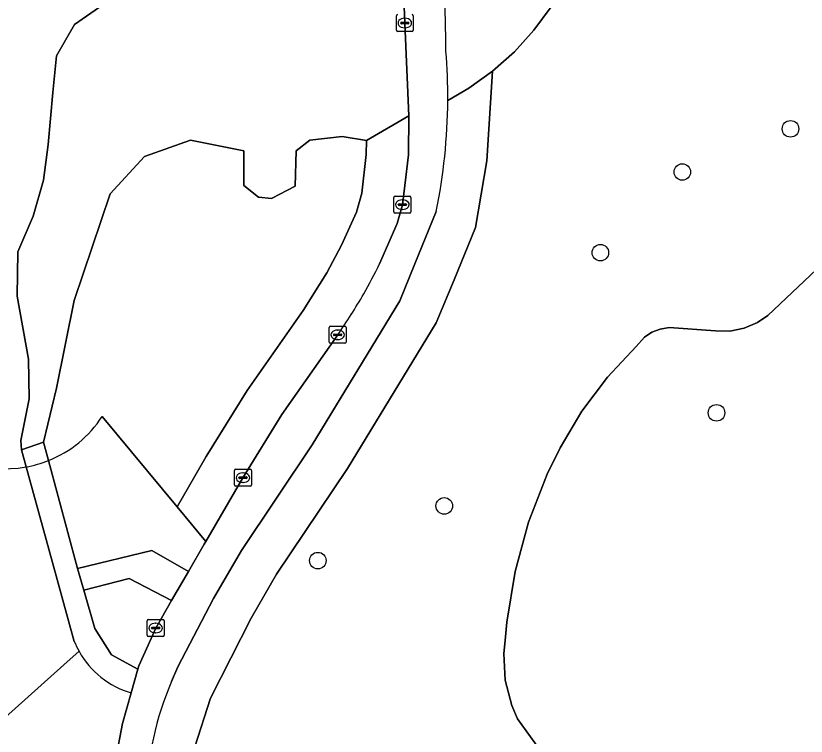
# Model space of a CAD drawing. Extents: x 160732 to 162107, y 387428 to 388479.
# Drawn here: x 160961.43 to 161008.09, y 387722.13 to 387764.63 of the extents above; entities that cross this region are included whole.
import ezdxf

# ---------------------------------------------------------------- set-up
doc = ezdxf.new("R2010")
doc.units = 0
for name, color, linetype in [('IMGEO_Boom', 7, 'Continuous'), ('IMGEO_Gemengd_bos', 7, 'Continuous'), ('IMGEO_Groenvoorziening', 7, 'Continuous'), ('IMGEO_Kolk', 7, 'Continuous'), ('IMGEO_Terreindeel_zand', 7, 'Continuous'), ('IMGEO_Voetpad_gesloten', 7, 'Continuous')]:
    doc.layers.add(name, color=color, linetype=linetype)

msp = doc.modelspace()

# ---------------------------------------------------------------- linework, layer by layer
at = {"layer": 'IMGEO_Boom'}
for centre in [(161007.167, 387757.96), (161000.779, 387755.415), (160995.942, 387750.655), (161002.798, 387741.209), (160986.724, 387735.716), (160979.259, 387732.489)]:
    msp.add_circle(centre, 0.489, dxfattribs=at)
at = {"layer": 'IMGEO_Gemengd_bos'}
for points in [[(161001.75, 387782.575), (161000, 387777.909), (160999.079, 387776.205), (160993.909, 387766.647), (160993.041, 387765.161), (160992.023, 387763.775), (160990.866, 387762.502), (160989.582, 387761.357), (160989.238, 387756.076), (160988.563, 387752.136), (160987.307, 387749.056), (160986.239, 387746.522), (160981.011, 387737.931), (160976.828, 387731.698), (160975.317, 387729.098), (160972.919, 387724.376), (160971.993, 387721.502)], [(161009.052, 387750), (161005.836, 387746.946), (161005.22, 387746.528), (161004.431, 387746.194), (161003.59, 387746.031), (161002.733, 387746.047), (161000.005, 387746.239), (160999.479, 387746.151), (160998.988, 387745.957), (160998.547, 387745.665), (160998.06, 387745.129), (160996.363, 387743.306), (160994.854, 387741.301), (160993.563, 387739.148), (160992.804, 387737.584), (160991.707, 387734.762), (160990.911, 387731.842), (160990.425, 387728.854), (160990.328, 387727.778), (160990.241, 387727.002), (160990.312, 387725.445), (160990.706, 387723.937), (160991.052, 387723.155), (160992.581, 387721.039)], [(160992.581, 387721.039), (160991.052, 387723.155), (160990.706, 387723.937), (160990.312, 387725.445), (160990.241, 387727.002), (160990.328, 387727.778), (160990.425, 387728.854), (160990.911, 387731.842), (160991.707, 387734.762), (160992.804, 387737.584), (160993.563, 387739.148), (160994.854, 387741.301), (160996.363, 387743.306), (160998.06, 387745.129), (160998.547, 387745.665), (160998.988, 387745.957), (160999.479, 387746.151), (161000.005, 387746.239), (161002.733, 387746.047), (161003.59, 387746.031), (161004.431, 387746.194), (161005.22, 387746.528), (161005.836, 387746.946), (161009.052, 387750)]]:
    msp.add_lwpolyline(points, dxfattribs=at)
at = {"layer": 'IMGEO_Groenvoorziening'}
for points in [[(160986.935, 387759.628), (160988.185, 387760.353), (160989.582, 387761.357), (160990.866, 387762.502), (160992.023, 387763.775), (160993.041, 387765.161), (160993.909, 387766.647), (160999.079, 387776.205), (161000, 387777.909), (161001.75, 387782.575)], [(160966.562, 387765.277), (160964.894, 387764.109), (160963.837, 387762.274), (160963.614, 387760.104), (160963.336, 387757.046), (160963.058, 387754.932), (160962.446, 387752.819), (160961.557, 387750.705), (160961.501, 387748.091), (160962.168, 387744.365), (160962.224, 387742.029), (160961.723, 387739.582), (160961.759, 387739.023), (160963.064, 387739.487), (160963.823, 387742.668), (160964.88, 387747.841), (160966.993, 387754.126), (160969.023, 387756.322), (160971.748, 387757.296), (160974.891, 387756.656), (160974.891, 387754.626), (160975.753, 387753.931), (160976.532, 387753.848), (160977.922, 387754.571), (160977.978, 387756.656), (160978.784, 387757.296), (160980.703, 387757.518), (160982.13, 387757.265), (160984.641, 387758.737), (160984.399, 387764.203), (160983.982, 387774.44)], [(160970.506, 387713.628), (160972.11, 387716.156), (160971.941, 387716.695), (160971.622, 387718.687), (160971.993, 387721.502), (160972.919, 387724.376), (160975.317, 387729.098), (160976.828, 387731.698), (160981.011, 387737.931), (160986.239, 387746.522), (160987.307, 387749.056), (160988.563, 387752.136), (160989.238, 387756.076), (160989.582, 387761.357)], [(160989.582, 387761.357), (160988.185, 387760.353), (160986.935, 387759.628)], [(160984.623, 387756.421), (160984.642, 387758.72), (160984.641, 387758.737), (160982.13, 387757.265), (160982.123, 387756.442), (160981.85, 387754.166), (160981.535, 387753.052), (160980.659, 387751.096), (160979.798, 387749.466), (160978.385, 387747.245), (160975.083, 387742.535), (160972.676, 387738.637), (160970.949, 387735.668), (160972.651, 387733.623), (160974.837, 387737.379), (160977.13, 387741.1), (160980.432, 387745.81)], [(160982.13, 387757.265), (160980.703, 387757.518), (160978.784, 387757.296), (160977.978, 387756.656), (160977.922, 387754.571), (160976.532, 387753.848), (160975.753, 387753.931), (160974.891, 387754.626), (160974.891, 387756.656), (160971.748, 387757.296), (160969.023, 387756.322), (160966.993, 387754.126), (160964.88, 387747.841), (160963.823, 387742.668), (160963.064, 387739.487), (160963.358, 387738.393)], [(160966.525, 387740.982), (160970.949, 387735.668), (160972.676, 387738.637), (160975.083, 387742.535), (160978.385, 387747.245), (160979.798, 387749.466), (160980.659, 387751.096), (160981.535, 387753.052), (160981.85, 387754.166), (160982.123, 387756.442), (160982.13, 387757.265)], [(160982.906, 387750), (160983.941, 387752.372), (160984.256, 387753.486), (160984.397, 387754.617), (160984.623, 387756.421)], [(160986.248, 387753.08), (160984.992, 387750), (160984.103, 387747.821), (160978.935, 387739.324), (160974.752, 387733.091), (160973.101, 387730.255), (160970.999, 387726.23), (160970.623, 387725.364)], [(160970.949, 387735.668), (160966.525, 387740.982)], [(160963.358, 387738.393), (160965.074, 387732.023), (160969.463, 387733.094), (160971.62, 387731.846), (160972.555, 387733.458), (160972.651, 387733.623), (160970.949, 387735.668)], [(160964.883, 387727.725), (160963.81, 387731.598), (160962.037, 387738.017)], [(160965.161, 387727.139), (160964.27, 387726.341), (160960.827, 387723.263), (160951.847, 387725.601), (160950.831, 387725.843), (160949.267, 387726.509), (160948.546, 387726.96), (160947.264, 387728.077), (160946.434, 387729.006)], [(160960.827, 387723.263), (160964.27, 387726.341), (160965.161, 387727.139)], [(160966.34, 387715.012), (160966.397, 387715.234), (160966.227, 387715.265), (160966.902, 387718.559), (160967.728, 387722.882), (160968.239, 387724.692)]]:
    msp.add_lwpolyline(points, dxfattribs=at)
for points in [[(160965.074, 387732.023), (160965.442, 387730.74), (160968.126, 387731.44), (160970.625, 387730.132), (160971.62, 387731.846), (160969.463, 387733.094)], [(160970.625, 387730.132), (160968.126, 387731.44), (160965.442, 387730.74), (160966.09, 387728.484), (160967.077, 387726.934), (160968.634, 387726.091), (160968.688, 387726.282), (160969.686, 387728.513)]]:
    msp.add_lwpolyline(points, close=True, dxfattribs=at)
for centre, radius, start, end in [((160483.756, 387753.315), 503.156, 1.05176, 2.70774), ((160953.535, 387759.857), 33.401, 359.6065, 4.6256), ((160953.282, 387759.849), 33.653, 348.3969, 359.6242), ((160955.219, 387763.498), 30.802, 330.2789, 334.0098), ((160955.336, 387763.466), 30.685, 324.8721, 330.2224), ((160960.843, 387744.7), 6.789, 155.6989, 280.1264), ((160960.836, 387744.71), 6.802, 291.7663, 326.7652), ((160960.836, 387744.71), 6.802, 291.7663, 326.7652), ((160969.843, 387729.719), 5.346, 201.9018, 208.8578), ((160969.648, 387729.624), 5.129, 208.977, 254.0538), ((160987.6, 387718.058), 18.482, 156.7162, 178.3978)]:
    msp.add_arc(centre, radius, start, end, dxfattribs=at)
at = {"layer": 'IMGEO_Kolk'}
for p, q in [((160983.897, 387763.776), (160983.897, 387764.628)), ((160984.385, 387764.482), (160984.41, 387764.482)), ((160984.898, 387764.628), (160984.898, 387763.776)), ((160984.156, 387764.196), (160984.156, 387764.208)), ((160984.594, 387764.159), (160984.196, 387764.159)), ((160984.199, 387764.245), (160984.597, 387764.245)), ((160984.408, 387763.922), (160984.383, 387763.922)), ((160984.64, 387764.208), (160984.64, 387764.196)), ((160984.824, 387763.702), (160983.972, 387763.702)), ((160983.754, 387753.06), (160983.754, 387753.912)), ((160983.829, 387753.986), (160984.681, 387753.986)), ((160984.242, 387753.766), (160984.267, 387753.766)), ((160984.755, 387753.912), (160984.755, 387753.06)), ((160984.013, 387753.48), (160984.013, 387753.492)), ((160984.451, 387753.443), (160984.053, 387753.443)), ((160984.056, 387753.529), (160984.454, 387753.529)), ((160984.265, 387753.206), (160984.24, 387753.206)), ((160984.497, 387753.492), (160984.497, 387753.48)), ((160984.681, 387752.986), (160983.829, 387752.986)), ((160979.929, 387745.385), (160979.929, 387746.237)), ((160980.004, 387746.311), (160980.856, 387746.311)), ((160980.93, 387746.237), (160980.93, 387745.385)), ((160980.188, 387745.805), (160980.188, 387745.817)), ((160980.626, 387745.768), (160980.228, 387745.768)), ((160980.231, 387745.854), (160980.629, 387745.854)), ((160980.417, 387746.091), (160980.442, 387746.091)), ((160980.672, 387745.817), (160980.672, 387745.805)), ((160980.856, 387745.311), (160980.004, 387745.311)), ((160980.44, 387745.531), (160980.415, 387745.531)), ((160974.336, 387736.955), (160974.336, 387737.807)), ((160974.411, 387737.881), (160975.263, 387737.881)), ((160975.337, 387737.807), (160975.337, 387736.955)), ((160974.595, 387737.375), (160974.595, 387737.387)), ((160975.033, 387737.338), (160974.635, 387737.338)), ((160974.638, 387737.424), (160975.036, 387737.424)), ((160974.824, 387737.661), (160974.849, 387737.661)), ((160975.079, 387737.387), (160975.079, 387737.375)), ((160975.263, 387736.881), (160974.411, 387736.881)), ((160974.847, 387737.101), (160974.822, 387737.101)), ((160969.187, 387728.087), (160969.187, 387728.939)), ((160969.262, 387729.013), (160970.114, 387729.013)), ((160970.188, 387728.939), (160970.188, 387728.087)), ((160969.446, 387728.507), (160969.446, 387728.519)), ((160969.884, 387728.47), (160969.486, 387728.47)), ((160969.489, 387728.556), (160969.887, 387728.556)), ((160969.675, 387728.793), (160969.7, 387728.793)), ((160969.93, 387728.519), (160969.93, 387728.507)), ((160970.114, 387728.013), (160969.262, 387728.013)), ((160969.698, 387728.233), (160969.673, 387728.233))]:
    msp.add_line(p, q, dxfattribs=at)
for points in [[(160983.897, 387763.776), (160983.897, 387764.628)], [(160984.898, 387764.628), (160984.898, 387763.776)], [(160984.824, 387763.702), (160983.972, 387763.702)], [(160983.754, 387753.06), (160983.754, 387753.912)], [(160983.829, 387753.986), (160984.681, 387753.986)], [(160984.755, 387753.912), (160984.755, 387753.06)], [(160984.681, 387752.986), (160983.829, 387752.986)], [(160979.929, 387745.385), (160979.929, 387746.237)], [(160980.004, 387746.311), (160980.856, 387746.311)], [(160980.93, 387746.237), (160980.93, 387745.385)], [(160980.856, 387745.311), (160980.004, 387745.311)], [(160974.336, 387736.955), (160974.336, 387737.807)], [(160974.411, 387737.881), (160975.263, 387737.881)], [(160975.337, 387737.807), (160975.337, 387736.955)], [(160975.263, 387736.881), (160974.411, 387736.881)], [(160969.187, 387728.087), (160969.187, 387728.939)], [(160969.262, 387729.013), (160970.114, 387729.013)], [(160970.188, 387728.939), (160970.188, 387728.087)], [(160970.114, 387728.013), (160969.262, 387728.013)]]:
    msp.add_lwpolyline(points, dxfattribs=at)
for centre, radius, start, end in [((160983.974, 387764.626), 0.0765, 91.552, 178.448), ((160983.974, 387764.626), 0.0765, 91.552, 178.448), ((160984.822, 387764.626), 0.0765, 1.552, 88.448), ((160984.822, 387764.626), 0.0765, 1.552, 88.448), ((160984.196, 387764.205), 0.0403, 85.8775, 175.7526), ((160984.193, 387764.195), 0.0366, 178.938, 274.7102), ((160984.597, 387764.202), 0.043, 264.8664, 352.4533), ((160984.601, 387764.207), 0.0386, 1.7309, 96.639), ((160983.974, 387763.778), 0.0765, 181.552, 268.448), ((160983.974, 387763.778), 0.0765, 181.552, 268.448), ((160984.822, 387763.778), 0.0765, 271.552, 358.448), ((160984.822, 387763.778), 0.0765, 271.552, 358.448), ((160983.831, 387753.91), 0.0765, 91.552, 178.448), ((160983.831, 387753.91), 0.0765, 91.552, 178.448), ((160984.679, 387753.91), 0.0765, 1.552, 88.448), ((160984.679, 387753.91), 0.0765, 1.552, 88.448), ((160984.053, 387753.489), 0.0403, 85.8775, 175.7526), ((160984.05, 387753.479), 0.0366, 178.938, 274.7102), ((160984.454, 387753.486), 0.043, 264.8664, 352.4533), ((160984.458, 387753.491), 0.0386, 1.7309, 96.639), ((160983.831, 387753.062), 0.0765, 181.552, 268.448), ((160983.831, 387753.062), 0.0765, 181.552, 268.448), ((160984.679, 387753.062), 0.0765, 271.552, 358.448), ((160984.679, 387753.062), 0.0765, 271.552, 358.448), ((160980.006, 387746.235), 0.0765, 91.552, 178.448), ((160980.006, 387746.235), 0.0765, 91.552, 178.448), ((160980.854, 387746.235), 0.0765, 1.552, 88.448), ((160980.854, 387746.235), 0.0765, 1.552, 88.448), ((160980.228, 387745.814), 0.0403, 85.8775, 175.7526), ((160980.225, 387745.804), 0.0366, 178.938, 274.7102), ((160980.629, 387745.811), 0.043, 264.8664, 352.4533), ((160980.633, 387745.816), 0.0386, 1.7309, 96.639), ((160980.006, 387745.387), 0.0765, 181.552, 268.448), ((160980.006, 387745.387), 0.0765, 181.552, 268.448), ((160980.854, 387745.387), 0.0765, 271.552, 358.448), ((160980.854, 387745.387), 0.0765, 271.552, 358.448), ((160974.413, 387737.805), 0.0765, 91.552, 178.448), ((160974.413, 387737.805), 0.0765, 91.552, 178.448), ((160975.261, 387737.805), 0.0765, 1.552, 88.448), ((160975.261, 387737.805), 0.0765, 1.552, 88.448), ((160974.635, 387737.384), 0.0403, 85.8775, 175.7526), ((160974.632, 387737.374), 0.0366, 178.938, 274.7102), ((160975.036, 387737.381), 0.043, 264.8664, 352.4533), ((160975.04, 387737.386), 0.0386, 1.7309, 96.639), ((160974.413, 387736.957), 0.0765, 181.552, 268.448), ((160974.413, 387736.957), 0.0765, 181.552, 268.448), ((160975.261, 387736.957), 0.0765, 271.552, 358.448), ((160975.261, 387736.957), 0.0765, 271.552, 358.448), ((160969.264, 387728.937), 0.0765, 91.552, 178.448), ((160969.264, 387728.937), 0.0765, 91.552, 178.448), ((160970.112, 387728.937), 0.0765, 1.552, 88.448), ((160970.112, 387728.937), 0.0765, 1.552, 88.448), ((160969.486, 387728.516), 0.0403, 85.8775, 175.7526), ((160969.483, 387728.506), 0.0366, 178.938, 274.7102), ((160969.887, 387728.513), 0.043, 264.8664, 352.4533), ((160969.891, 387728.518), 0.0386, 1.7309, 96.639), ((160969.264, 387728.089), 0.0765, 181.552, 268.448), ((160969.264, 387728.089), 0.0765, 181.552, 268.448), ((160970.112, 387728.089), 0.0765, 271.552, 358.448), ((160970.112, 387728.089), 0.0765, 271.552, 358.448)]:
    msp.add_arc(centre, radius, start, end, dxfattribs=at)
for centre, major_axis, ratio, start_param, end_param in [((160984.384, 387764.202), (-0.387, 0.002), 0.722429, 4.712389, 7.853982), ((160984.409, 387764.202), (-0.39, 0.002), 0.717154, 1.570796, 4.712389), ((160984.241, 387753.486), (-0.387, 0.002), 0.722429, 4.712389, 7.853982), ((160984.266, 387753.486), (-0.39, 0.002), 0.717154, 1.570796, 4.712389), ((160980.416, 387745.811), (-0.387, 0.002), 0.722429, 4.712389, 7.853982), ((160980.441, 387745.811), (-0.39, 0.002), 0.717154, 1.570796, 4.712389), ((160974.823, 387737.381), (-0.387, 0.002), 0.722429, 4.712389, 7.853982), ((160974.848, 387737.381), (-0.39, 0.002), 0.717154, 1.570796, 4.712389), ((160969.674, 387728.513), (-0.387, 0.002), 0.722429, 4.712389, 7.853982), ((160969.699, 387728.513), (-0.39, 0.002), 0.717154, 1.570796, 4.712389)]:
    msp.add_ellipse(centre, major_axis=major_axis, ratio=ratio, start_param=start_param, end_param=end_param, dxfattribs=at)
at = {"layer": 'IMGEO_Terreindeel_zand'}
msp.add_lwpolyline([(160962.037, 387738.017), (160961.759, 387739.023), (160961.723, 387739.582), (160962.224, 387742.029), (160962.168, 387744.365), (160961.501, 387748.091), (160961.557, 387750.705), (160962.446, 387752.819), (160963.058, 387754.932), (160963.336, 387757.046), (160963.614, 387760.104), (160963.837, 387762.274), (160964.894, 387764.109), (160966.562, 387765.277), (160966.507, 387766.111), (160966.785, 387768.948), (160967.23, 387770.727), (160968.119, 387772.73), (160969.732, 387774.176), (160972.903, 387775.789), (160976.462, 387777.068), (160979.169, 387778.44)], dxfattribs=at)
msp.add_arc((160960.843, 387744.7), 6.789, 155.6989, 280.1264, dxfattribs=at)
at = {"layer": 'IMGEO_Voetpad_gesloten'}
for points in [[(160983.573, 387818.659), (160983.146, 387801.159), (160983.015, 387799.608), (160983.211, 387792.821), (160983.207, 387792.736), (160983.667, 387781.88), (160983.755, 387779.801), (160983.982, 387774.44), (160984.399, 387764.203), (160984.641, 387758.737), (160984.642, 387758.72), (160984.623, 387756.421), (160984.397, 387754.617), (160984.256, 387753.486), (160983.941, 387752.372), (160982.906, 387750)], [(160970.623, 387725.364), (160970.999, 387726.23), (160973.101, 387730.255), (160974.752, 387733.091), (160978.935, 387739.324), (160984.103, 387747.821), (160984.992, 387750), (160986.248, 387753.08)], [(160980.432, 387745.81), (160977.13, 387741.1), (160974.837, 387737.379), (160972.651, 387733.623), (160972.555, 387733.458), (160971.62, 387731.846), (160970.625, 387730.132), (160969.686, 387728.513), (160968.688, 387726.282), (160968.634, 387726.091), (160968.239, 387724.692), (160967.728, 387722.882), (160966.902, 387718.559), (160966.227, 387715.265), (160966.397, 387715.234), (160966.34, 387715.012)], [(160963.358, 387738.393), (160963.064, 387739.487), (160961.759, 387739.023), (160962.037, 387738.017)], [(160965.074, 387732.023), (160963.358, 387738.393)], [(160962.037, 387738.017), (160963.81, 387731.598), (160964.883, 387727.725)], [(160968.239, 387724.692), (160968.634, 387726.091), (160967.077, 387726.934), (160966.09, 387728.484), (160965.442, 387730.74), (160965.074, 387732.023)]]:
    msp.add_lwpolyline(points, dxfattribs=at)
for centre, radius, start, end in [((160483.756, 387753.315), 503.156, 1.05176, 2.70774), ((160953.535, 387759.857), 33.401, 359.6065, 4.6256), ((160953.282, 387759.849), 33.653, 348.3969, 359.6242), ((160955.219, 387763.498), 30.802, 330.2789, 334.0098), ((160955.336, 387763.466), 30.685, 324.8721, 330.2224), ((160960.822, 387744.793), 6.884, 280.1627, 291.6135), ((160960.822, 387744.793), 6.884, 280.1627, 291.6135), ((160969.843, 387729.719), 5.346, 201.9018, 208.8578), ((160969.648, 387729.624), 5.129, 208.977, 254.0538), ((160987.6, 387718.058), 18.482, 156.7162, 178.3978)]:
    msp.add_arc(centre, radius, start, end, dxfattribs=at)

doc.saveas('drawing.dxf')
